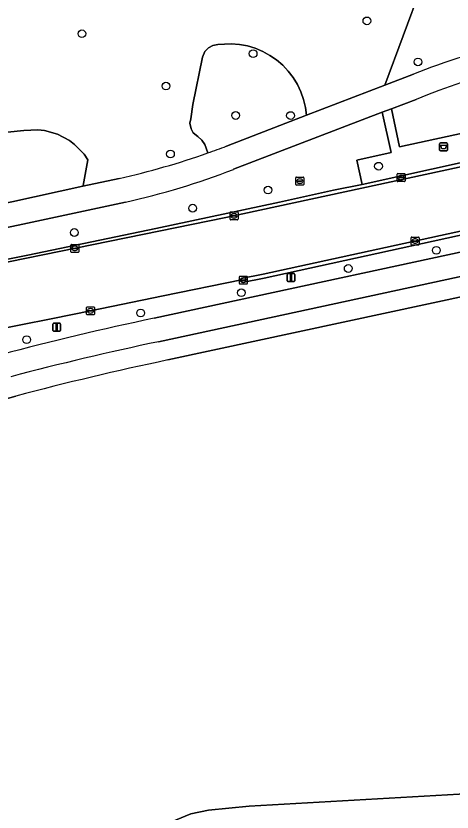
# Model space of a CAD drawing. Extents: x 160203 to 161530, y 379528 to 381797.
# Drawn here: x 160920.7 to 160975.8, y 380816.7 to 380917.4 of the extents above; entities that cross this region are included whole.
import ezdxf

# ---------------------------------------------------------------- set-up
doc = ezdxf.new("R2010")
doc.units = 0
for name, color, linetype in [('IMGEO_Afvalbak', 7, 'Continuous'), ('IMGEO_Berm_groen', 7, 'Continuous'), ('IMGEO_Boom', 7, 'Continuous'), ('IMGEO_Fietspad_gesloten', 7, 'Continuous'), ('IMGEO_Fietspad_open', 7, 'Continuous'), ('IMGEO_Groenvoorziening', 7, 'Continuous'), ('IMGEO_Kolk', 7, 'Continuous'), ('IMGEO_Lichtmast', 7, 'Continuous'), ('IMGEO_Loofbos', 7, 'Continuous'), ('IMGEO_Rijbaan_lokaal_gesloten', 7, 'Continuous'), ('IMGEO_Rijbaan_lokaal_open', 7, 'Continuous'), ('IMGEO_Rioolput', 7, 'Continuous'), ('IMGEO_Voetpad_open', 7, 'Continuous')]:
    doc.layers.add(name, color=color, linetype=linetype)

msp = doc.modelspace()

# ---------------------------------------------------------------- linework, layer by layer
at = {"layer": 'IMGEO_Afvalbak'}
for p, q in [((160974.26, 380900.44), (160974.26, 380901.24)), ((160974.26, 380901.24), (160974.26, 380900.44)), ((160974.36, 380901.34), (160975.15, 380901.34)), ((160975.15, 380901.34), (160974.36, 380901.34)), ((160975.25, 380901.24), (160975.25, 380900.44)), ((160975.25, 380900.44), (160975.25, 380901.24)), ((160975.15, 380900.34), (160974.36, 380900.34)), ((160974.36, 380900.34), (160975.15, 380900.34))]:
    msp.add_line(p, q, dxfattribs=at)
msp.add_lwpolyline([(160974.41, 380901.05), (160975.11, 380901.05), (160974.96, 380900.58), (160974.55, 380900.58), (160974.41, 380901.05)], dxfattribs=at)
for centre, start, end in [((160974.36, 380901.24), 90, 180), ((160974.36, 380901.24), 90, 180), ((160975.15, 380901.24), 0, 90), ((160975.15, 380901.24), 360, 90), ((160974.36, 380900.44), 180, 270), ((160974.36, 380900.44), 180, 270), ((160975.15, 380900.44), 270, 0), ((160975.15, 380900.44), 270, 0)]:
    msp.add_arc(centre, 0.1, start, end, dxfattribs=at)
at = {"layer": 'IMGEO_Berm_groen'}
for points in [[(160971.3, 380906.85), (160968.18, 380905.66), (160969.2, 380900.86), (160981.23, 380903.46), (160982.01, 380899.95), (160986.14, 380900.8), (160994.81, 380913.04)], [(160938.38, 380890.52), (160954, 380893.82), (160960.83, 380895.34), (160964.47, 380896.09), (160963.79, 380899.16), (160968.12, 380900.12), (160967.01, 380905.21), (160948.18, 380898)], [(160934.56, 380893.86), (160921, 380890.93), (160872.61, 380880.82)], [(160998.03, 380891.65), (160999.49, 380891.83), (160989.42, 380892.42), (160952.06, 380884.24), (160949.3, 380883.67), (160949.22, 380884.02), (160939.29, 380881.99), (160930.13, 380880.09), (160925.35, 380879.1), (160916.8, 380877.42), (160910.05, 380876.08), (160907.28, 380875.55), (160901.96, 380874.53), (160894.01, 380873.03), (160886.98, 380871.73), (160886.33, 380871.62), (160884.79, 380871.34), (160882.6, 380870.58), (160869.67, 380866.12), (160869.92, 380864.47), (160867.84, 380864.13), (160868.11, 380862.53), (160872.74, 380863.26)], [(160850.52, 380876.66), (160860.78, 380875.68), (160869.03, 380877.04), (160882.43, 380879.51), (160895.18, 380881.82), (160906.72, 380884.04), (160922.19, 380887.13), (160938.38, 380890.52)], [(160938.17, 380879.15), (160988.17, 380889.96)]]:
    msp.add_lwpolyline(points, dxfattribs=at)
for centre, radius, start, end in [((161005.89, 380823.22), 90.5, 97.0332, 112.4686), ((160914.74, 380983.56), 91.87, 282.4601, 291.347), ((161014.42, 380515.59), 371.47, 101.8451, 104.9191)]:
    msp.add_arc(centre, radius, start, end, dxfattribs=at)
at = {"layer": 'IMGEO_Boom'}
for centre in [(160965.06, 380916.78), (160929.04, 380915.15), (160950.68, 380912.64), (160971.52, 380911.59), (160939.66, 380908.53), (160948.47, 380904.81), (160955.41, 380904.8), (160940.23, 380899.93), (160966.53, 380898.39), (160952.57, 380895.37), (160943.04, 380893.08), (160928.08, 380890), (160973.84, 380887.75), (160962.7, 380885.45), (160949.19, 380882.38), (160936.47, 380879.81), (160922.05, 380876.44)]:
    msp.add_circle(centre, 0.489, dxfattribs=at)
at = {"layer": 'IMGEO_Fietspad_gesloten'}
for points in [[(160970.95, 380910.04), (160967.34, 380908.65), (160957.42, 380904.83), (160947.3, 380900.93)], [(160948.18, 380898), (160967.01, 380905.21), (160968.18, 380905.66), (160971.3, 380906.85)], [(160933.75, 380896.85), (160929.16, 380895.85), (160920.18, 380893.89), (160895.22, 380888.71), (160882.91, 380886.16), (160873.42, 380884.2)], [(160872.61, 380880.82), (160921, 380890.93), (160934.56, 380893.86)]]:
    msp.add_lwpolyline(points, dxfattribs=at)
for centre, radius, start, end in [((161007.51, 380817.33), 99.66, 96.533, 111.5213), ((161005.89, 380823.22), 90.5, 97.0332, 112.4686), ((160914.28, 380987.09), 92.27, 289.42, 290.9636), ((160912.5, 380991.88), 97.38, 282.6069, 289.4741), ((160914.74, 380983.56), 91.87, 282.4601, 291.347)]:
    msp.add_arc(centre, radius, start, end, dxfattribs=at)
at = {"layer": 'IMGEO_Fietspad_open'}
msp.add_lwpolyline([(160981.15, 380819.17), (160950.18, 380817.43), (160945.02, 380816.89), (160942.81, 380816.44), (160931.17, 380811.62), (160922.42, 380807.65), (160919.53, 380806.57), (160911.57, 380804.66), (160889.59, 380801.47), (160875.25, 380799.07), (160872.63, 380798.09), (160869.12, 380795.97)], dxfattribs=at)
at = {"layer": 'IMGEO_Groenvoorziening'}
for points in [[(160944.96, 380900.07), (160944.59, 380901.15), (160944.21, 380901.7), (160943.71, 380902.16), (160943.12, 380902.62), (160942.83, 380903.1), (160942.7, 380903.84), (160942.81, 380904.39), (160943.05, 380906.21), (160944.27, 380912.19), (160944.58, 380912.89), (160945.02, 380913.36), (160945.59, 380913.67), (160946.22, 380913.79), (160947.92, 380913.88), (160948.94, 380913.8), (160949.95, 380913.61), (160950.94, 380913.31), (160951.89, 380912.91), (160952.79, 380912.42), (160953.64, 380911.84), (160954.42, 380911.16), (160955.12, 380910.42), (160955.74, 380909.6), (160956.28, 380908.72), (160956.72, 380907.79), (160957.06, 380906.82), (160957.29, 380905.82), (160957.42, 380904.83), (160967.34, 380908.65), (160971.95, 380921.19)], [(160911.74, 380901.91), (160921.7, 380902.93), (160923.46, 380903), (160924.31, 380902.9), (160925.94, 380902.43), (160927.45, 380901.64), (160928.12, 380901.13), (160929.31, 380899.91), (160929.8, 380899.21), (160929.18, 380895.93), (160929.16, 380895.85), (160933.75, 380896.85)]]:
    msp.add_lwpolyline(points, dxfattribs=at)
msp.add_lwpolyline([(160929.8, 380899.21), (160929.31, 380899.91), (160928.12, 380901.13), (160927.45, 380901.64), (160925.94, 380902.43), (160924.31, 380902.9), (160923.46, 380903), (160921.7, 380902.93), (160911.74, 380901.91), (160902.42, 380899.41), (160901.64, 380899.21), (160900.15, 380898.58), (160898.83, 380897.64), (160898.25, 380897.08), (160897.28, 380895.78), (160896.9, 380895.06), (160896.51, 380894), (160895.25, 380888.88), (160895.22, 380888.71), (160920.18, 380893.89), (160929.16, 380895.85), (160929.18, 380895.93)], close=True, dxfattribs=at)
msp.add_arc((160912.5, 380991.88), 97.38, 282.6069, 289.4741, dxfattribs=at)
at = {"layer": 'IMGEO_Kolk'}
for p, q in [((160968.89, 380896.52), (160968.89, 380897.38)), ((160968.96, 380897.45), (160969.81, 380897.45)), ((160969.38, 380897.23), (160969.4, 380897.23)), ((160969.89, 380897.38), (160969.89, 380896.52)), ((160969.81, 380896.45), (160968.96, 380896.45)), ((160969.15, 380896.94), (160969.15, 380896.96)), ((160969.19, 380896.99), (160969.59, 380896.99)), ((160969.58, 380896.91), (160969.19, 380896.91)), ((160969.4, 380896.67), (160969.37, 380896.67)), ((160969.63, 380896.96), (160969.63, 380896.94)), ((160947.77, 380891.68), (160947.77, 380892.53)), ((160947.84, 380892.61), (160948.7, 380892.61)), ((160948.03, 380892.1), (160948.03, 380892.11)), ((160948.07, 380892.15), (160948.47, 380892.15)), ((160948.46, 380892.06), (160948.07, 380892.06)), ((160948.26, 380892.39), (160948.28, 380892.39)), ((160948.51, 380892.11), (160948.51, 380892.1)), ((160948.77, 380892.53), (160948.77, 380891.68)), ((160948.7, 380891.61), (160947.84, 380891.61)), ((160948.28, 380891.83), (160948.25, 380891.83)), ((160970.65, 380888.49), (160970.65, 380889.34)), ((160970.73, 380889.42), (160971.58, 380889.42)), ((160971.14, 380889.2), (160971.16, 380889.2)), ((160971.65, 380889.34), (160971.65, 380888.49)), ((160927.64, 380887.57), (160927.64, 380888.42)), ((160927.72, 380888.49), (160928.57, 380888.49)), ((160927.94, 380888.04), (160928.34, 380888.04)), ((160928.13, 380888.27), (160928.15, 380888.27)), ((160928.64, 380888.42), (160928.64, 380887.57)), ((160971.58, 380888.42), (160970.73, 380888.42)), ((160970.91, 380888.91), (160970.91, 380888.92)), ((160970.95, 380888.96), (160971.35, 380888.96)), ((160971.35, 380888.87), (160970.95, 380888.87)), ((160971.16, 380888.64), (160971.14, 380888.64)), ((160971.39, 380888.92), (160971.39, 380888.91)), ((160928.57, 380887.49), (160927.72, 380887.49)), ((160927.9, 380887.99), (160927.9, 380888)), ((160928.34, 380887.95), (160927.94, 380887.95)), ((160928.15, 380887.71), (160928.13, 380887.71)), ((160928.38, 380888), (160928.38, 380887.99)), ((160948.94, 380883.54), (160948.94, 380884.4)), ((160949.02, 380884.47), (160949.87, 380884.47)), ((160949.24, 380884.01), (160949.64, 380884.01)), ((160949.43, 380884.25), (160949.45, 380884.25)), ((160949.94, 380884.4), (160949.94, 380883.54)), ((160949.87, 380883.47), (160949.02, 380883.47)), ((160949.2, 380883.96), (160949.2, 380883.98)), ((160949.64, 380883.93), (160949.24, 380883.93)), ((160949.45, 380883.69), (160949.43, 380883.69)), ((160949.68, 380883.98), (160949.68, 380883.96)), ((160929.63, 380879.66), (160929.63, 380880.52)), ((160929.7, 380880.59), (160930.55, 380880.59)), ((160929.89, 380880.08), (160929.89, 380880.1)), ((160929.93, 380880.13), (160930.33, 380880.13)), ((160930.32, 380880.05), (160929.93, 380880.05)), ((160930.12, 380880.37), (160930.14, 380880.37)), ((160930.37, 380880.1), (160930.37, 380880.08)), ((160930.63, 380880.52), (160930.63, 380879.66)), ((160930.55, 380879.59), (160929.7, 380879.59)), ((160930.14, 380879.81), (160930.11, 380879.81))]:
    msp.add_line(p, q, dxfattribs=at)
for points in [[(160968.89, 380896.52), (160968.89, 380897.38)], [(160968.96, 380897.45), (160969.81, 380897.45)], [(160969.89, 380897.38), (160969.89, 380896.52)], [(160969.81, 380896.45), (160968.96, 380896.45)], [(160947.77, 380891.68), (160947.77, 380892.53)], [(160947.84, 380892.61), (160948.7, 380892.61)], [(160948.77, 380892.53), (160948.77, 380891.68)], [(160948.7, 380891.61), (160947.84, 380891.61)], [(160970.65, 380888.49), (160970.65, 380889.34)], [(160970.73, 380889.42), (160971.58, 380889.42)], [(160971.65, 380889.34), (160971.65, 380888.49)], [(160927.64, 380887.57), (160927.64, 380888.42)], [(160927.72, 380888.49), (160928.57, 380888.49)], [(160928.64, 380888.42), (160928.64, 380887.57)], [(160971.58, 380888.42), (160970.73, 380888.42)], [(160928.57, 380887.49), (160927.72, 380887.49)], [(160948.94, 380883.54), (160948.94, 380884.4)], [(160949.02, 380884.47), (160949.87, 380884.47)], [(160949.94, 380884.4), (160949.94, 380883.54)], [(160949.87, 380883.47), (160949.02, 380883.47)], [(160929.63, 380879.66), (160929.63, 380880.52)], [(160929.7, 380880.59), (160930.55, 380880.59)], [(160930.63, 380880.52), (160930.63, 380879.66)], [(160930.55, 380879.59), (160929.7, 380879.59)]]:
    msp.add_lwpolyline(points, dxfattribs=at)
for centre, radius, start, end in [((160968.96, 380897.38), 0.0765, 91.552, 178.448), ((160968.96, 380897.38), 0.0765, 91.552, 178.448), ((160969.81, 380897.38), 0.0765, 1.552, 88.448), ((160969.81, 380897.38), 0.0765, 1.552, 88.448), ((160968.96, 380896.53), 0.0765, 181.552, 268.448), ((160968.96, 380896.53), 0.0765, 181.552, 268.448), ((160969.19, 380896.95), 0.0403, 85.8775, 175.7526), ((160969.18, 380896.94), 0.0366, 178.938, 274.7102), ((160969.59, 380896.95), 0.043, 264.8664, 352.4533), ((160969.59, 380896.96), 0.0386, 1.7309, 96.639), ((160969.81, 380896.53), 0.0765, 271.552, 358.448), ((160969.81, 380896.53), 0.0765, 271.552, 358.448), ((160947.84, 380892.53), 0.0765, 91.552, 178.448), ((160947.84, 380892.53), 0.0765, 91.552, 178.448), ((160948.07, 380892.11), 0.0403, 85.8775, 175.7526), ((160948.06, 380892.1), 0.0366, 178.938, 274.7102), ((160948.47, 380892.11), 0.043, 264.8664, 352.4533), ((160948.47, 380892.11), 0.0386, 1.7309, 96.639), ((160948.69, 380892.53), 0.0765, 1.552, 88.448), ((160948.69, 380892.53), 0.0765, 1.552, 88.448), ((160947.84, 380891.68), 0.0765, 181.552, 268.448), ((160947.84, 380891.68), 0.0765, 181.552, 268.448), ((160948.69, 380891.68), 0.0765, 271.552, 358.448), ((160948.69, 380891.68), 0.0765, 271.552, 358.448), ((160970.73, 380889.34), 0.0765, 91.552, 178.448), ((160970.73, 380889.34), 0.0765, 91.552, 178.448), ((160971.58, 380889.34), 0.0765, 1.552, 88.448), ((160971.58, 380889.34), 0.0765, 1.552, 88.448), ((160927.72, 380888.42), 0.0765, 91.552, 178.448), ((160927.72, 380888.42), 0.0765, 91.552, 178.448), ((160927.94, 380888), 0.0403, 85.8775, 175.7526), ((160928.35, 380888), 0.0386, 1.7309, 96.639), ((160928.57, 380888.42), 0.0765, 1.552, 88.448), ((160928.57, 380888.42), 0.0765, 1.552, 88.448), ((160970.73, 380888.49), 0.0765, 181.552, 268.448), ((160970.73, 380888.49), 0.0765, 181.552, 268.448), ((160970.95, 380888.92), 0.0403, 85.8775, 175.7526), ((160970.95, 380888.91), 0.0366, 178.938, 274.7102), ((160971.36, 380888.92), 0.0386, 1.7309, 96.639), ((160971.35, 380888.92), 0.043, 264.8664, 352.4533), ((160971.58, 380888.49), 0.0765, 271.552, 358.448), ((160971.58, 380888.49), 0.0765, 271.552, 358.448), ((160927.72, 380887.57), 0.0765, 181.552, 268.448), ((160927.72, 380887.57), 0.0765, 181.552, 268.448), ((160927.94, 380887.99), 0.0366, 178.938, 274.7102), ((160928.34, 380887.99), 0.043, 264.8664, 352.4533), ((160928.57, 380887.57), 0.0765, 271.552, 358.448), ((160928.57, 380887.57), 0.0765, 271.552, 358.448), ((160949.02, 380884.39), 0.0765, 91.552, 178.448), ((160949.02, 380884.39), 0.0765, 91.552, 178.448), ((160949.24, 380883.97), 0.0403, 85.8775, 175.7526), ((160949.65, 380883.97), 0.0386, 1.7309, 96.639), ((160949.87, 380884.39), 0.0765, 1.552, 88.448), ((160949.87, 380884.39), 0.0765, 1.552, 88.448), ((160949.02, 380883.54), 0.0765, 181.552, 268.448), ((160949.02, 380883.54), 0.0765, 181.552, 268.448), ((160949.24, 380883.96), 0.0366, 178.938, 274.7102), ((160949.64, 380883.97), 0.043, 264.8664, 352.4533), ((160949.87, 380883.54), 0.0765, 271.552, 358.448), ((160949.87, 380883.54), 0.0765, 271.552, 358.448), ((160929.7, 380880.51), 0.0765, 91.552, 178.448), ((160929.7, 380880.51), 0.0765, 91.552, 178.448), ((160929.93, 380880.09), 0.0403, 85.8775, 175.7526), ((160929.92, 380880.08), 0.0366, 178.938, 274.7102), ((160930.33, 380880.09), 0.043, 264.8664, 352.4533), ((160930.33, 380880.09), 0.0386, 1.7309, 96.639), ((160930.55, 380880.51), 0.0765, 1.552, 88.448), ((160930.55, 380880.51), 0.0765, 1.552, 88.448), ((160929.7, 380879.67), 0.0765, 181.552, 268.448), ((160929.7, 380879.67), 0.0765, 181.552, 268.448), ((160930.55, 380879.67), 0.0765, 271.552, 358.448), ((160930.55, 380879.67), 0.0765, 271.552, 358.448)]:
    msp.add_arc(centre, radius, start, end, dxfattribs=at)
for centre, major_axis, ratio, start_param, end_param in [((160969.37, 380896.95), (-0.387, 0.002), 0.722429, 4.712389, 7.853982), ((160969.4, 380896.95), (-0.39, 0.002), 0.717154, 1.570796, 4.712389), ((160948.26, 380892.11), (-0.387, 0.002), 0.722429, 4.712389, 7.853982), ((160948.28, 380892.11), (-0.39, 0.002), 0.717154, 1.570796, 4.712389), ((160971.14, 380888.92), (-0.387, 0.002), 0.722429, 4.712389, 7.853982), ((160971.16, 380888.92), (-0.39, 0.002), 0.717154, 1.570796, 4.712389), ((160928.13, 380887.99), (-0.387, 0.002), 0.722429, 4.712389, 7.853982), ((160928.15, 380887.99), (-0.39, 0.002), 0.717154, 1.570796, 4.712389), ((160949.43, 380883.97), (-0.387, 0.002), 0.722429, 4.712389, 7.853982), ((160949.45, 380883.97), (-0.39, 0.002), 0.717154, 1.570796, 4.712389), ((160930.11, 380880.09), (-0.387, 0.002), 0.722429, 4.712389, 7.853982), ((160930.14, 380880.09), (-0.39, 0.002), 0.717154, 1.570796, 4.712389)]:
    msp.add_ellipse(centre, major_axis=major_axis, ratio=ratio, start_param=start_param, end_param=end_param, dxfattribs=at)
at = {"layer": 'IMGEO_Lichtmast'}
for p, q in [((160954.97, 380883.9), (160954.97, 380884.7)), ((160954.97, 380884.7), (160954.97, 380883.9)), ((160955.07, 380884.8), (160955.86, 380884.8)), ((160955.86, 380884.8), (160955.07, 380884.8)), ((160955.96, 380884.7), (160955.96, 380883.9)), ((160955.96, 380883.9), (160955.96, 380884.7)), ((160955.86, 380883.8), (160955.07, 380883.8)), ((160955.07, 380883.8), (160955.86, 380883.8)), ((160925.36, 380877.62), (160925.36, 380878.42)), ((160925.36, 380878.42), (160925.36, 380877.62)), ((160925.46, 380878.52), (160926.25, 380878.52)), ((160926.25, 380878.52), (160925.46, 380878.52)), ((160926.35, 380878.42), (160926.35, 380877.62)), ((160926.35, 380877.62), (160926.35, 380878.42)), ((160926.25, 380877.52), (160925.46, 380877.52)), ((160925.46, 380877.52), (160926.25, 380877.52))]:
    msp.add_line(p, q, dxfattribs=at)
for points in [[(160955.39, 380884.68), (160955.54, 380884.68), (160955.54, 380883.93), (160955.39, 380883.93), (160955.39, 380884.68)], [(160925.78, 380878.4), (160925.93, 380878.4), (160925.93, 380877.65), (160925.78, 380877.65), (160925.78, 380878.4)]]:
    msp.add_lwpolyline(points, dxfattribs=at)
for centre, start, end in [((160955.07, 380884.7), 90, 180), ((160955.07, 380884.7), 90, 180), ((160955.86, 380884.7), 0, 90), ((160955.86, 380884.7), 360, 90), ((160955.07, 380883.9), 180, 270), ((160955.07, 380883.9), 180, 270), ((160955.86, 380883.9), 270, 0), ((160955.86, 380883.9), 270, 0), ((160925.46, 380878.42), 90, 180), ((160925.46, 380878.42), 90, 180), ((160926.25, 380878.42), 0, 90), ((160926.25, 380878.42), 360, 90), ((160925.46, 380877.62), 180, 270), ((160925.46, 380877.62), 180, 270), ((160926.25, 380877.62), 270, 0), ((160926.25, 380877.62), 270, 0)]:
    msp.add_arc(centre, 0.1, start, end, dxfattribs=at)
at = {"layer": 'IMGEO_Loofbos'}
for points in [[(160975.76, 380941.24), (160974.62, 380940.99), (160972.09, 380940.44), (160967.13, 380939), (160965.9, 380938.18), (160964.62, 380937.45), (160964.05, 380935.93), (160967.74, 380930.81), (160971.95, 380921.19), (160967.34, 380908.65), (160970.95, 380910.04)], [(160956.28, 380908.72), (160955.74, 380909.6), (160955.12, 380910.42), (160954.42, 380911.16), (160953.64, 380911.84), (160952.79, 380912.42), (160951.89, 380912.91), (160950.94, 380913.31), (160949.95, 380913.61), (160948.94, 380913.8), (160947.92, 380913.88), (160946.22, 380913.79), (160945.59, 380913.67), (160945.02, 380913.36), (160944.58, 380912.89), (160944.27, 380912.19), (160943.05, 380906.21), (160942.81, 380904.39), (160942.7, 380903.84), (160942.83, 380903.1), (160943.12, 380902.62), (160943.71, 380902.16), (160944.21, 380901.7), (160944.59, 380901.15), (160944.96, 380900.07)], [(160947.3, 380900.93), (160957.42, 380904.83), (160957.29, 380905.82), (160957.06, 380906.82), (160956.72, 380907.79), (160956.28, 380908.72)], [(160978.54, 380882.22), (160939.89, 380873.87)], [(160920.7, 380869.3), (160897.24, 380862.77), (160889.26, 380860.87)], [(160869.12, 380795.97), (160872.63, 380798.09), (160875.25, 380799.07), (160889.59, 380801.47), (160911.57, 380804.66), (160919.53, 380806.57), (160922.42, 380807.65), (160931.17, 380811.62), (160942.81, 380816.44), (160945.02, 380816.89), (160950.18, 380817.43), (160981.15, 380819.17)]]:
    msp.add_lwpolyline(points, dxfattribs=at)
for centre, radius, start, end in [((161007.51, 380817.33), 99.66, 96.533, 111.5213), ((160914.28, 380987.09), 92.27, 289.42, 290.9636), ((161020.48, 380492.76), 389.54, 101.94, 104.842)]:
    msp.add_arc(centre, radius, start, end, dxfattribs=at)
at = {"layer": 'IMGEO_Rijbaan_lokaal_gesloten'}
for points in [[(160916.8, 380877.42), (160925.35, 380879.1), (160930.13, 380880.09), (160939.29, 380881.99), (160949.22, 380884.02), (160949.19, 380884.18), (160951.96, 380884.75), (160975.33, 380889.84), (160991.29, 380893.3), (160997.35, 380894.54), (161000, 380895.09), (161008.25, 380896.78), (161008.3, 380896.34), (161025.8, 380899.72), (161025.68, 380900.15), (161033.7, 380901.77), (161042.06, 380903.36), (161048.82, 380904.56), (161059.89, 380906.41), (161071.58, 380908.25)], [(160985.3, 380900.14), (160947.24, 380891.88), (160898.87, 380882.02)]]:
    msp.add_lwpolyline(points, dxfattribs=at)
msp.add_lwpolyline([(160949.22, 380884.02), (160949.3, 380883.67), (160952.06, 380884.24), (160989.42, 380892.42), (160989.92, 380892.53), (161000, 380894.64), (161007.56, 380896.22), (161008.3, 380896.34), (161008.25, 380896.78), (161000, 380895.09), (160997.35, 380894.54), (160991.29, 380893.3), (160975.33, 380889.84), (160951.96, 380884.75), (160949.19, 380884.18)], close=True, dxfattribs=at)
at = {"layer": 'IMGEO_Rijbaan_lokaal_open'}
for points in [[(161070.93, 380916.76), (161057.97, 380914.74), (161047.92, 380913.07), (161036.67, 380910.98), (161035.24, 380910.71), (161026.97, 380909.15), (161014.06, 380906.65), (161007.88, 380905.41), (161000, 380903.8), (160988.09, 380901.39), (160986.14, 380900.8), (160982.01, 380899.95), (160964.47, 380896.09), (160960.83, 380895.34), (160954, 380893.82), (160938.38, 380890.52), (160922.19, 380887.13), (160906.72, 380884.04)], [(160898.87, 380882.02), (160947.24, 380891.88), (160985.3, 380900.14)], [(160988.17, 380889.96), (160938.17, 380879.15)], [(160938.74, 380876.18), (160986.07, 380886.42), (160991.39, 380887.57)]]:
    msp.add_lwpolyline(points, dxfattribs=at)
for centre, radius, start, end in [((161014.42, 380515.59), 371.47, 101.8451, 104.9191), ((161019.42, 380494.92), 389.71, 101.948, 104.7709)]:
    msp.add_arc(centre, radius, start, end, dxfattribs=at)
at = {"layer": 'IMGEO_Rioolput'}
for p, q in [((160956.08, 380896.08), (160956.08, 380896.93)), ((160956.15, 380897), (160957.01, 380897)), ((160956.34, 380896.5), (160956.34, 380896.51)), ((160956.38, 380896.55), (160956.78, 380896.55)), ((160956.77, 380896.46), (160956.38, 380896.46)), ((160956.59, 380896.22), (160956.56, 380896.22)), ((160956.57, 380896.78), (160956.59, 380896.78)), ((160956.82, 380896.51), (160956.82, 380896.5)), ((160957.08, 380896.93), (160957.08, 380896.08)), ((160957.01, 380896), (160956.15, 380896))]:
    msp.add_line(p, q, dxfattribs=at)
for points in [[(160956.08, 380896.08), (160956.08, 380896.93)], [(160956.15, 380897), (160957.01, 380897)], [(160957.08, 380896.93), (160957.08, 380896.08)], [(160957.01, 380896), (160956.15, 380896)]]:
    msp.add_lwpolyline(points, dxfattribs=at)
for centre, radius, start, end in [((160956.15, 380896.93), 0.0765, 91.552, 178.448), ((160956.15, 380896.93), 0.0765, 91.552, 178.448), ((160956.38, 380896.51), 0.0403, 85.8775, 175.7526), ((160956.37, 380896.5), 0.0366, 178.938, 274.7102), ((160956.78, 380896.5), 0.043, 264.8664, 352.4533), ((160956.78, 380896.51), 0.0386, 1.7309, 96.639), ((160957, 380896.93), 0.0765, 1.552, 88.448), ((160957, 380896.93), 0.0765, 1.552, 88.448), ((160956.15, 380896.08), 0.0765, 181.552, 268.448), ((160956.15, 380896.08), 0.0765, 181.552, 268.448), ((160957, 380896.08), 0.0765, 271.552, 358.448), ((160957, 380896.08), 0.0765, 271.552, 358.448)]:
    msp.add_arc(centre, radius, start, end, dxfattribs=at)
for centre, major_axis, ratio, start_param, end_param in [((160956.57, 380896.5), (-0.387, 0.002), 0.722429, 4.712389, 7.853982), ((160956.59, 380896.5), (-0.39, 0.002), 0.717154, 1.570796, 4.712389)]:
    msp.add_ellipse(centre, major_axis=major_axis, ratio=ratio, start_param=start_param, end_param=end_param, dxfattribs=at)
at = {"layer": 'IMGEO_Voetpad_open'}
msp.add_lwpolyline([(160981.23, 380903.46), (160969.2, 380900.86), (160968.18, 380905.66), (160967.01, 380905.21), (160968.12, 380900.12), (160963.79, 380899.16), (160964.47, 380896.09), (160982.01, 380899.95)], close=True, dxfattribs=at)
for points in [[(161014.83, 380885.27), (161000, 380885.28), (160986.33, 380885.28), (160986.07, 380886.42), (160938.74, 380876.18)], [(160939.89, 380873.87), (160978.54, 380882.22)], [(160889.26, 380860.87), (160897.24, 380862.77), (160920.7, 380869.3)]]:
    msp.add_lwpolyline(points, dxfattribs=at)
for centre, radius, start, end in [((161019.42, 380494.92), 389.71, 101.948, 104.7709), ((161020.48, 380492.76), 389.54, 101.94, 104.842)]:
    msp.add_arc(centre, radius, start, end, dxfattribs=at)

doc.saveas('drawing.dxf')
